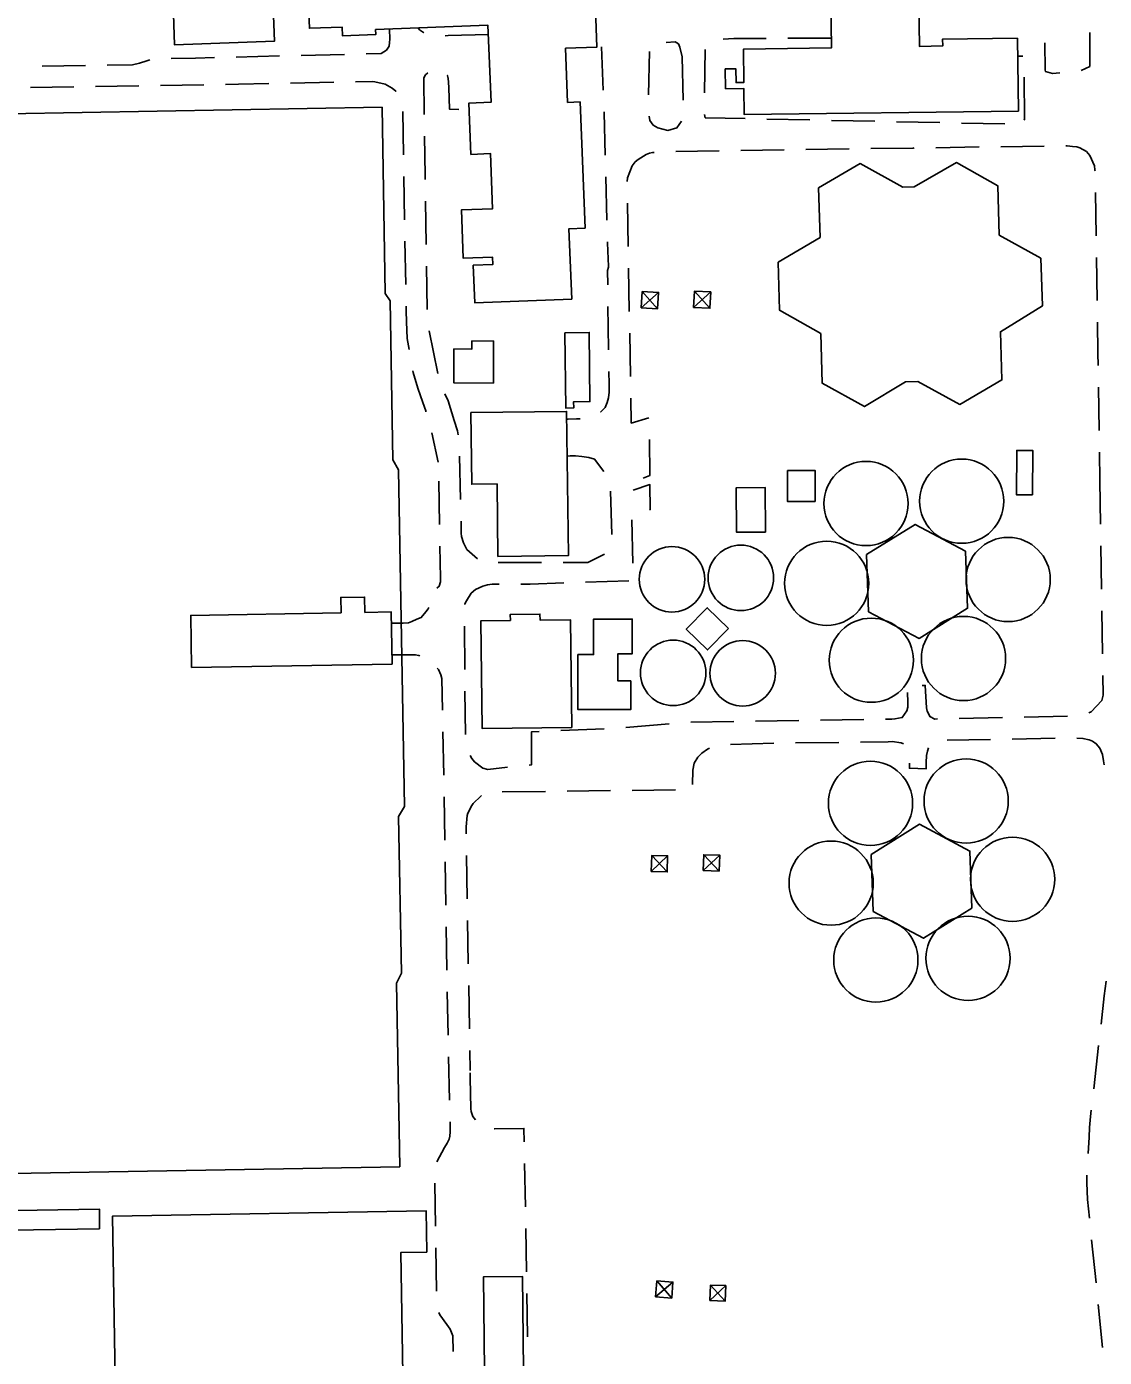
# Model space of a CAD drawing. Extents: x -25029 to 2274964, y -81170 to 687028.
# Drawn here: x -7933 to -6690, y -63252 to -61716 of the extents above; entities that cross this region are included whole.
import ezdxf

# ---------------------------------------------------------------- set-up
doc = ezdxf.new("R2010")
doc.units = 0
for name, color, linetype in [('BLDG', 7, 'Continuous'), ('DRIVWY', 7, 'Continuous'), ('ROAD', 7, 'Continuous'), ('TRANSPWRLN', 7, 'Continuous')]:
    doc.layers.add(name, color=color, linetype=linetype)

msp = doc.modelspace()

# ---------------------------------------------------------------- linework, layer by layer
at = {"layer": 'BLDG'}
for points in [[(-7005.2, -61685.4), (-7004.5, -61740.5), (-7106, -61741.8), (-7105.5, -61780.4), (-7114.6, -61780.5), (-7114.8, -61764.7), (-7127, -61764.8), (-7126.7, -61787.7), (-7105.5, -61787.5), (-7105.1, -61817.4), (-6788.8, -61813.5), (-6789.9, -61729.3), (-6876.2, -61730.3), (-6876.1, -61738.3), (-6903.1, -61738.7), (-6904.4, -61638.3)], [(-7764.3, -61690.1), (-7762.5, -61737.1), (-7647.2, -61732.7), (-7649.5, -61673.4)], [(-7608.7, -61671.8), (-7606.9, -61717.9), (-7569.2, -61716.4), (-7568.8, -61726.6), (-7530.5, -61725.1), (-7530.7, -61719.4), (-7400.9, -61714.3), (-7397.4, -61803.2), (-7423, -61804.2), (-7420.7, -61863.5), (-7398, -61862.6), (-7395.6, -61926.1), (-7431.6, -61927.5), (-7429.4, -61983.4), (-7395.6, -61982.1), (-7395.3, -61990.5), (-7417.9, -61991.4), (-7416.2, -62034.7), (-7304.3, -62030.4), (-7307.5, -61949.2), (-7288.9, -61948.5), (-7294.6, -61802.9), (-7309, -61803.4), (-7311.4, -61741), (-7275.1, -61739.6), (-7276.8, -61695.7)], [(-8085.6, -63042.4), (-7502.8, -63032.2), (-7506.5, -62820.3), (-7500.8, -62808.7), (-7504, -62627.9), (-7497.2, -62616.3), (-7504, -62227.5), (-7510.7, -62216.1), (-7513.9, -62032.5), (-7519.5, -62024.2), (-7523.2, -61809.1), (-8129.3, -61819.6), (-8118, -62469.8)], [(-8041.4, -63084), (-7849.1, -63081.2), (-7849.4, -63103.8), (-8053.3, -63106.8), (-8065.8, -63106.4), (-8073.4, -63102.5), (-8092.8, -63089.8), (-8096.1, -63084.6), (-8102.8, -63074.5), (-8105.4, -63067.4), (-8107.9, -63051.6), (-8112.6, -62723.4), (-8116.3, -62515.4), (-8094.8, -62516)]]:
    msp.add_lwpolyline(points, dxfattribs=at)
for points in [[(-7016.9, -62070.3), (-7015.2, -62127.6), (-6966.3, -62154.6), (-6919.1, -62126), (-6904.8, -62125.6), (-6856.2, -62152.1), (-6807.8, -62123.8), (-6809.5, -62068.1), (-6761.1, -62038.4), (-6762.8, -61983.4), (-6811, -61956.6), (-6812.7, -61899.7), (-6860.3, -61872.9), (-6909.2, -61900.9), (-6922, -61901.3), (-6971.5, -61874), (-7019.3, -61902.1), (-7017.5, -61959.3), (-7066, -61987.9), (-7064.3, -62043.4)], [(-7419.4, -62078.8), (-7419.4, -62088.2), (-7440.2, -62088.1), (-7440.5, -62127.1), (-7394.7, -62127.4), (-7394.4, -62078.9)], [(-7312.1, -62069.3), (-7311.2, -62156.3), (-7302, -62156.2), (-7302.1, -62149), (-7283.2, -62148.8), (-7284, -62069)], [(-7420.7, -62161.6), (-7419.7, -62244.2), (-7390.5, -62243.8), (-7389.4, -62327.6), (-7308.1, -62326.6), (-7310.2, -62160.2)], [(-6772.6, -62256.5), (-6772.3, -62205.2), (-6790.7, -62205.1), (-6791, -62256.4)], [(-7023.4, -62264.2), (-7023.3, -62228.5), (-7055.2, -62228.4), (-7055.4, -62264.1)], [(-7080.7, -62299.5), (-7081, -62248.1), (-7114.4, -62248.3), (-7114, -62299.7)], [(-6963.9, -62325.5), (-6961.6, -62391.4), (-6903.4, -62422.3), (-6847.5, -62387.4), (-6849.8, -62321.6), (-6908, -62290.6)], [(-7742.9, -62455.9), (-7511.6, -62451.9), (-7512.6, -62391.7), (-7543, -62392.2), (-7543.3, -62374.5), (-7570.8, -62374.9), (-7570.5, -62392.6), (-7743.9, -62395.6)], [(-7123.4, -62410.9), (-7147.8, -62386.8), (-7172.1, -62411.4), (-7147.7, -62435.5)], [(-7304.2, -62525.1), (-7305.7, -62400.6), (-7340.8, -62401), (-7340.9, -62394.2), (-7375.2, -62394.6), (-7375.1, -62401.5), (-7409, -62401.9), (-7407.5, -62526.3)], [(-7236.2, -62471), (-7251.1, -62471), (-7251.1, -62440.1), (-7234.4, -62440), (-7234.5, -62399.9), (-7279.2, -62400), (-7279.1, -62440.9), (-7297.2, -62440.9), (-7297.1, -62504.4), (-7236.2, -62504.3)], [(-6958.7, -62671.6), (-6956.5, -62737.4), (-6898.3, -62768.4), (-6842.4, -62733.5), (-6844.7, -62667.7), (-6902.8, -62636.7)], [(-7828.3, -63441.4), (-7496.4, -63435.8), (-7501.5, -63131.2), (-7471.5, -63130.7), (-7472.3, -63083), (-7834.3, -63089.2)], [(-7359.9, -63266.8), (-7361.2, -63158.7), (-7406.1, -63159.3), (-7404.8, -63267.4)]]:
    msp.add_lwpolyline(points, close=True, dxfattribs=at)
for centre, radius in [((-6964.6, -62266.5), 48.6), ((-6854.2, -62263.8), 48.6), ((-7010, -62358.6), 48.6), ((-6800.6, -62354.2), 48.6), ((-7188.6, -62354), 37.8), ((-7109.1, -62352.3), 37.8), ((-6958.5, -62447.4), 48.6), ((-6852.1, -62445.4), 48.6), ((-7187.2, -62462), 37.8), ((-7107, -62462.5), 37.8), ((-6959.5, -62612.6), 48.6), ((-6849.1, -62609.9), 48.6), ((-7004.9, -62704.7), 48.6), ((-6795.5, -62700.3), 48.6), ((-6953.3, -62793.5), 48.6), ((-6846.9, -62791.5), 48.6)]:
    msp.add_circle(centre, radius, dxfattribs=at)
at = {"layer": 'DRIVWY'}
for p, q in [((-7269.8, -61739.4), (-7267.9, -61789.4)), ((-7150.4, -61742.2), (-7150.9, -61792.2)), ((-7004.7, -61729.2), (-7054.7, -61729.4)), ((-7641.5, -61749.8), (-7691.5, -61751.1)), ((-7566.5, -61748), (-7616.5, -61749.2)), ((-7176.7, -61750.7), (-7175.6, -61800.7)), ((-6783.5, -61750), (-6789.6, -61750.2)), ((-7865.4, -61760.8), (-7915.4, -61761.5)), ((-7928.8, -61786.1), (-7878.8, -61785.4)), ((-7853.8, -61785), (-7803.8, -61784.2)), ((-7778.8, -61783.8), (-7728.8, -61783)), ((-7628.8, -61781.2), (-7578.8, -61780.2)), ((-7499.2, -61813.8), (-7498.4, -61863.8)), ((-7079.2, -61822.7), (-7029.3, -61823.7)), ((-7004.3, -61824.2), (-6954.3, -61825.2)), ((-6929.3, -61825.7), (-6879.3, -61826.8)), ((-6854.3, -61827.3), (-6804.3, -61828.3)), ((-7184, -61860), (-7134, -61859.3)), ((-7109, -61858.9), (-7059, -61858.2)), ((-7034, -61857.8), (-6984, -61857.1)), ((-6884, -61855.7), (-6834, -61854.9)), ((-6809, -61854.6), (-6759.1, -61853.9)), ((-7498, -61888.8), (-7497.2, -61938.8)), ((-7265, -61889.3), (-7263.6, -61939.3)), ((-6699.8, -61907.3), (-6699.1, -61957.3)), ((-7472.2, -61967.4), (-7473, -61917.4)), ((-7239.1, -61969.8), (-7240, -61919.8)), ((-7496.8, -61963.8), (-7495.9, -62013.8)), ((-6698.7, -61982.3), (-6698, -62032.3)), ((-7471, -62042.4), (-7471.8, -61992.4)), ((-7237.8, -62044.8), (-7238.7, -61994.8)), ((-7458.8, -62116.2), (-7468.6, -62067.1)), ((-7236.4, -62119.8), (-7237.3, -62069.8)), ((-6696.5, -62132.3), (-6695.7, -62182.3)), ((-7465.9, -62184.9), (-7458.4, -62218.8)), ((-7432.6, -62262), (-7433.7, -62212)), ((-6695.3, -62207.3), (-6694.8, -62240.2)), ((-7456.8, -62290.7), (-7457.8, -62240.8)), ((-6694.8, -62240.2), (-6694, -62290.2)), ((-7259.5, -62252.1), (-7258.1, -62302.1)), ((-7233.8, -62335.2), (-7234.9, -62285.2)), ((-6693.6, -62315.2), (-6692.9, -62365.2)), ((-7339.1, -62334.5), (-7389.1, -62334.6)), ((-7288.2, -62357.3), (-7238.2, -62355.6)), ((-6692.5, -62390.2), (-6691.7, -62440.2)), ((-7427.7, -62458.1), (-7428.2, -62408.1)), ((-7427, -62533.1), (-7427.5, -62483.1)), ((-7192, -62520.7), (-7241.8, -62525.1)), ((-7117, -62518.2), (-7167, -62519)), ((-7042, -62517.1), (-7092, -62517.8)), ((-6967.1, -62515.9), (-7017, -62516.7)), ((-6807.1, -62513.6), (-6857.1, -62514.7)), ((-6732.2, -62511.9), (-6782.1, -62513)), ((-7451.9, -62580.2), (-7452.9, -62530.2)), ((-7266.7, -62526.5), (-7316.7, -62528.6)), ((-6821.1, -62538.9), (-6871.1, -62539.8)), ((-6746.2, -62537.5), (-6796.1, -62538.4)), ((-7070.9, -62543.3), (-7120.9, -62544.5)), ((-6995.9, -62542.3), (-7045.9, -62542.9)), ((-7334.4, -62598.9), (-7384.4, -62599.5)), ((-7259.4, -62597.9), (-7309.4, -62598.6)), ((-7184.4, -62596.9), (-7234.4, -62597.6)), ((-7450.6, -62655.2), (-7451.4, -62605.2)), ((-7425.6, -62672.8), (-7424.8, -62722.8)), ((-7449.5, -62730.1), (-7450.2, -62680.1)), ((-7448.4, -62805.1), (-7449.1, -62755.1)), ((-7424.4, -62747.8), (-7423.6, -62797.8)), ((-7423.2, -62822.8), (-7422.4, -62872.8)), ((-6701.9, -62942), (-6696.3, -62892.3)), ((-7445.2, -62955.1), (-7446.4, -62905.1)), ((-7422, -62897.8), (-7421.6, -62921)), ((-7358.7, -63028.5), (-7357.8, -63078.4)), ((-7461.5, -63100.9), (-7462.2, -63050.9)), ((-7357.4, -63103.4), (-7356.5, -63153.4)), ((-6699.2, -63166.2), (-6704.3, -63116.4)), ((-7460.4, -63175.9), (-7461.1, -63125.9)), ((-7356.1, -63178.4), (-7355.2, -63228.4)), ((-6691.6, -63240.8), (-6696.7, -63191))]:
    msp.add_line(p, q, dxfattribs=at)
for points in [[(-7514.4, -61718.7), (-7514.2, -61730.6), (-7514.4, -61734.2), (-7514.9, -61738.6), (-7518.1, -61743.1), (-7524, -61746.9), (-7541.5, -61747.4)], [(-7475.1, -61723), (-7475.5, -61722.9), (-7479.8, -61719.6), (-7481.4, -61717.4)], [(-7400.5, -61724.9), (-7446.9, -61726.2), (-7450.5, -61726.4)], [(-6716.3, -61766.7), (-6706.4, -61761.8), (-6706.4, -61722.9)], [(-7195.4, -61734.1), (-7185, -61733.4), (-7181.1, -61736), (-7179.5, -61739.6), (-7176.7, -61750.7)], [(-7079.7, -61729.5), (-7117.1, -61729.7), (-7129.6, -61730.3)], [(-6758.2, -61734.6), (-6758, -61766.4), (-6757.6, -61767.6), (-6749.3, -61769.9), (-6740.9, -61769.4)], [(-7791.2, -61754.2), (-7794.6, -61755.5), (-7803.1, -61758.2), (-7811, -61760), (-7840.4, -61760.4)], [(-7716.5, -61751.7), (-7738.5, -61752.2), (-7766.5, -61752.6)], [(-7215.5, -61794.5), (-7214.6, -61744.6), (-7214.6, -61744.6)], [(-7474.4, -61817.4), (-7475, -61775), (-7473.1, -61771.6), (-7470.3, -61769.2)], [(-7447.9, -61772.2), (-7447.7, -61772.3), (-7447.1, -61774.6), (-7446.8, -61775.1), (-7446, -61786.2), (-7445.5, -61811.1), (-7434.7, -61811.6)], [(-7703.8, -61782.6), (-7688.7, -61782.4), (-7653.8, -61781.7)], [(-7553.9, -61779.7), (-7534.5, -61779.3), (-7531.3, -61779.7), (-7519.4, -61782.2), (-7511.5, -61786.8), (-7507.1, -61790.6), (-7506.9, -61790.9)], [(-6782, -61824), (-6781.6, -61822.7), (-6782.3, -61774.1)], [(-7267, -61814.4), (-7267, -61815), (-7265.6, -61864.3)], [(-7177.5, -61825.1), (-7182.9, -61832.7), (-7193.4, -61835.7), (-7205, -61832.7), (-7210.2, -61829.8), (-7214.2, -61824.5), (-7214.9, -61819.5)], [(-7150.9, -61817.2), (-7150.1, -61821.2), (-7104.2, -61822.1)], [(-7473.4, -61892.4), (-7473.4, -61887.9), (-7474, -61842.4)], [(-7240.4, -61894.8), (-7239.8, -61890.4), (-7234.7, -61876.7), (-7230.9, -61872.1), (-7227.4, -61869.2), (-7218.2, -61863.7), (-7214.4, -61862.1), (-7210.9, -61861.4), (-7209, -61861.1)], [(-6959, -61856.8), (-6910.2, -61856.1), (-6909, -61856)], [(-6734.1, -61853.5), (-6732.5, -61853.5), (-6726.3, -61854.2), (-6721.4, -61854.8), (-6717.8, -61856), (-6710.1, -61860.2), (-6706.4, -61864.7), (-6700.9, -61876.7), (-6700.4, -61881.3), (-6700.3, -61882.3)], [(-7262.9, -61964.3), (-7262.6, -61976), (-7262.3, -61982.7), (-7262, -61993.5), (-7262.8, -61997.5), (-7262.7, -62014.2)], [(-7495.5, -62038.8), (-7495.4, -62043.9), (-7495.1, -62056.7), (-7494, -62076.1), (-7491.9, -62088.5)], [(-7262.5, -62039.2), (-7262.4, -62062.9), (-7261.8, -62089.2)], [(-6697.6, -62057.3), (-6697.1, -62092.8), (-6696.9, -62107.3)], [(-7487.6, -62113.2), (-7487.3, -62115.3), (-7481.7, -62133.2), (-7476.2, -62149.7), (-7472.7, -62159.6), (-7472.5, -62160.8)], [(-7261.3, -62114.2), (-7261, -62128.6), (-7261, -62137.8), (-7261.9, -62144.3), (-7263.4, -62149.8), (-7265.5, -62155.6), (-7271.1, -62161.1), (-7271.2, -62161.2)], [(-7435.4, -62187.2), (-7436.1, -62182.7), (-7440, -62170.6), (-7447, -62148), (-7450.6, -62139.7)], [(-7215.2, -62167.7), (-7235.5, -62173.6), (-7236, -62144.8)], [(-7294.5, -62168.6), (-7298.9, -62168.8), (-7308.3, -62169.2), (-7310.1, -62169.2)], [(-7221.9, -62237.1), (-7214.3, -62234.3), (-7214.7, -62192.4)], [(-7309.6, -62211.7), (-7306.1, -62211.5), (-7299.8, -62211.6), (-7292.5, -62212.1), (-7284.7, -62213.2), (-7277.9, -62215.1), (-7267.2, -62229.5)], [(-7214.4, -62273.8), (-7213.6, -62273.4), (-7214.1, -62244.6), (-7233.3, -62251.1)], [(-7413.2, -62330.2), (-7425.5, -62319.4), (-7429.2, -62311.9), (-7431.4, -62304.5), (-7431.7, -62300.8), (-7432, -62287)], [(-7460, -62364.2), (-7457.2, -62362), (-7455.6, -62356.9), (-7455.6, -62352.5), (-7456.3, -62315.7)], [(-7266.3, -62325.1), (-7285.6, -62334.4), (-7314.1, -62334.5)], [(-7427.7, -62383.2), (-7427.6, -62382.4), (-7425.8, -62378.8), (-7420.3, -62370.1), (-7415.4, -62365.6), (-7406.9, -62361.9), (-7401.4, -62360.5), (-7396.2, -62359.6), (-7391.9, -62359.5), (-7388.1, -62359.6)], [(-7363.1, -62359.5), (-7352.1, -62359.5), (-7313.2, -62358.1)], [(-7512.4, -62404.6), (-7498.7, -62404.8), (-7492.7, -62404.1), (-7488.6, -62402.6), (-7483, -62400.1), (-7478, -62397.9), (-7472.5, -62391.5), (-7470.1, -62388), (-7469.3, -62386.5)], [(-7479.4, -62442.3), (-7480.8, -62441.9), (-7484.8, -62441.1), (-7500.6, -62441.2), (-7511.7, -62441.2)], [(-7453.4, -62505.2), (-7454.2, -62468.3), (-7455.5, -62464.1), (-7458.2, -62458.1), (-7459.6, -62456.5)], [(-6882.1, -62515.2), (-6885.4, -62515.3), (-6890.9, -62512.5), (-6892.1, -62509.7), (-6893.9, -62506.1), (-6894.8, -62502.5), (-6896.3, -62476.5), (-6900, -62476.5)], [(-6691.3, -62465.2), (-6690.9, -62487.7), (-6692.4, -62493.8), (-6704.8, -62506.8), (-6707.6, -62508.3)], [(-6916.6, -62484.8), (-6916.4, -62496), (-6916.4, -62501.4), (-6917.4, -62505.9), (-6922.9, -62513.6), (-6931.3, -62515.2), (-6934.7, -62515.4), (-6942.1, -62515.5)], [(-7341.7, -62529.7), (-7350.8, -62530.1), (-7350.6, -62568.1), (-7353.5, -62568.4)], [(-6921.5, -62544.1), (-6923.9, -62542.6), (-6934.6, -62541.1), (-6939.1, -62541.6), (-6970.9, -62542)], [(-6689.9, -62568), (-6690.5, -62563.5), (-6691.9, -62556.1), (-6694.7, -62549.1), (-6698.9, -62543.8), (-6703.3, -62541), (-6707.1, -62539.1), (-6714.3, -62537.6), (-6721.2, -62537.3)], [(-7145.2, -62549.1), (-7147.7, -62550.1), (-7154, -62554.6), (-7157.7, -62558), (-7158.6, -62559.3), (-7162.8, -62566.4), (-7164.4, -62574.2), (-7164.9, -62591)], [(-6892.5, -62548.5), (-6893.8, -62552.3), (-6894.9, -62557.5), (-6895.3, -62565.3), (-6895.1, -62570), (-6895.2, -62572.7), (-6914.6, -62572.1), (-6914.5, -62566.1)], [(-7378.3, -62571), (-7400.9, -62573.4), (-7406.7, -62572.1), (-7416.6, -62564.6), (-7419.6, -62561), (-7421.4, -62557.2)], [(-7408.5, -62603.7), (-7409.1, -62604.2), (-7418.1, -62612.6), (-7420.5, -62616.3), (-7423, -62621.9), (-7424, -62624), (-7425.1, -62626.8), (-7426.2, -62639.7), (-7426, -62647.8)], [(-6693.4, -62867.5), (-6689.7, -62834.7), (-6687.6, -62817.9)], [(-7447, -62880.1), (-7447.8, -62847.6), (-7448, -62830.1)], [(-7421.5, -62929.3), (-7420.8, -62965.2), (-7420.4, -62968.4), (-7418.3, -62974.1), (-7415.4, -62978)], [(-6708.3, -63016.7), (-6707.2, -62997.9), (-6706.7, -62986.9), (-6705.8, -62978.5), (-6705.1, -62970.4), (-6704.7, -62966.9)], [(-7459.9, -63026.4), (-7451, -63009.8), (-7447.9, -63004.8), (-7445.8, -63000.2), (-7444.9, -62996.7), (-7444.4, -62991.8), (-7444.4, -62987.1), (-7444.6, -62980.1)], [(-7393.9, -62988.3), (-7393.3, -62988.3), (-7359.4, -62987.9), (-7359.1, -63003.5)], [(-6706.8, -63091.6), (-6708.9, -63069.9), (-6709.7, -63050.6), (-6709.7, -63041.7)], [(-7441.1, -63245.6), (-7441.4, -63227.5), (-7444.4, -63219.5), (-7448.5, -63214.1), (-7456.5, -63203), (-7457.7, -63200.4)]]:
    msp.add_lwpolyline(points, dxfattribs=at)
at = {"layer": 'ROAD'}
msp.add_line((-7421.6, -62923.8), (-7421.5, -62929.3), dxfattribs=at)
at = {"layer": 'TRANSPWRLN'}
for p, q in [((-7224, -62040.6), (-7204.1, -62022.8)), ((-7205.1, -62041.6), (-7222.8, -62021.9)), ((-7163.7, -62040.1), (-7143.9, -62022.2)), ((-7144.8, -62041.1), (-7162.6, -62021.5)), ((-7212.6, -62691.2), (-7193.6, -62673.2)), ((-7194.1, -62691.7), (-7211.9, -62672.9)), ((-7152.7, -62690.2), (-7133.5, -62672.3)), ((-7134.2, -62690.8), (-7151.9, -62671.9)), ((-7207.5, -63182.3), (-7187.5, -63165.2)), ((-7188.9, -63183.8), (-7205.9, -63164)), ((-7145, -63186.7), (-7126.5, -63169.4)), ((-7127.1, -63187.3), (-7144.2, -63169))]:
    msp.add_line(p, q, dxfattribs=at)
for points in [[(-7224, -62040.6), (-7222.8, -62021.9), (-7204.1, -62022.8), (-7205.1, -62041.6), (-7224, -62040.6)], [(-7163.7, -62040.1), (-7162.6, -62021.5), (-7143.9, -62022.2), (-7144.8, -62041.1), (-7163.7, -62040.1)], [(-7212.6, -62691.2), (-7211.9, -62672.9), (-7193.6, -62673.2), (-7194.1, -62691.7), (-7212.6, -62691.2)], [(-7152.7, -62690.2), (-7151.9, -62671.9), (-7133.5, -62672.3), (-7134.2, -62690.8), (-7152.7, -62690.2)], [(-7207.5, -63182.3), (-7205.9, -63164), (-7187.5, -63165.2), (-7188.9, -63183.8), (-7207.5, -63182.3)], [(-7145, -63186.7), (-7144.2, -63169), (-7126.5, -63169.4), (-7127.1, -63187.3), (-7145, -63186.7)]]:
    msp.add_lwpolyline(points, dxfattribs=at)

doc.saveas('drawing.dxf')
